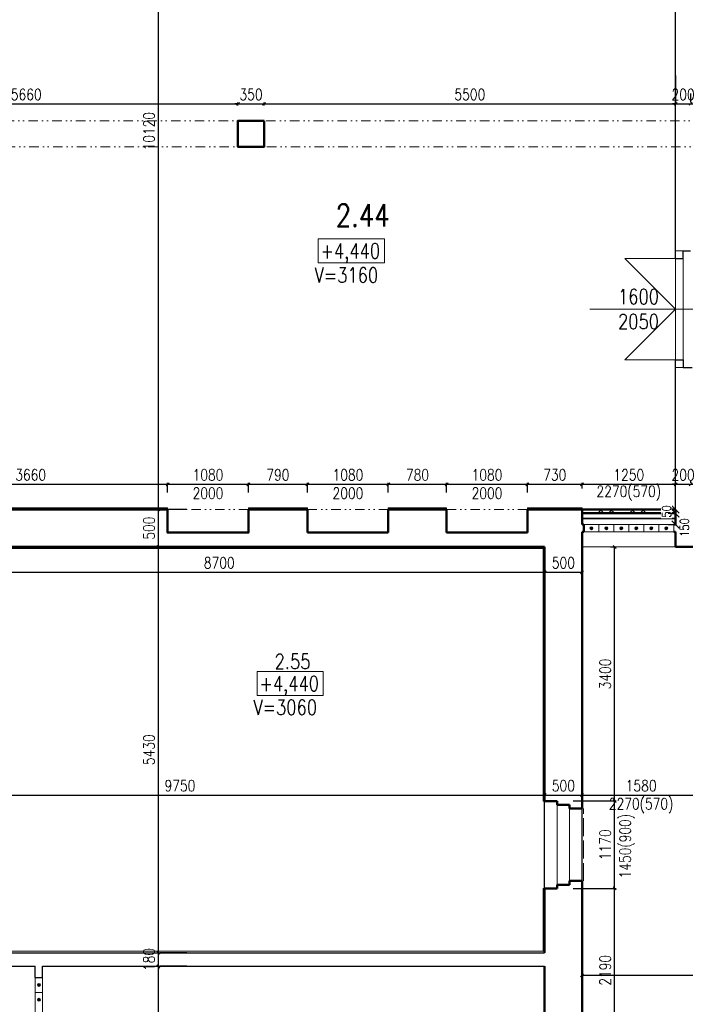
# Model space of a CAD drawing. Header units: millimetres. Extents: x -238874 to 551972, y -298952 to 658415.
# Tile 574 of 656: x 61731 to 70628, y 199651 to 212824. Entities that reach past the tile are written whole.
import ezdxf

# ---------------------------------------------------------------- set-up
doc = ezdxf.new("R2010")
doc.units = ezdxf.units.MM
doc.header["$LTSCALE"] = 20
doc.linetypes.add('ACAD_ISO02W100', pattern=[15, 12, -3])
doc.linetypes.add('DIVIDE2', pattern=[15.875, 6.35, -3.175, 0, -3.175, 0, -3.175])
for name, color, linetype, lineweight in [('00_HEDVIKA_OBRYS', 1, 'Continuous', 50), ('CKIZOLACE', 4, 'Continuous', 18), ('CKKOTY', 3, 'Continuous', 18), ('CKOKNA', 30, 'Continuous', 18), ('CKSTENY_SRAF', 8, 'Continuous', 18), ('NOSNÉ', 8, 'Continuous', 50), ('PRUCHODY', 7, 'Continuous', 18)]:
    doc.layers.add(name, color=color, linetype=linetype, lineweight=lineweight)
for name, color, linetype in [('CZ', 255, 'Continuous'), ('KOTY', 8, 'Continuous'), ('ZDP', 50, 'Continuous')]:
    doc.layers.add(name, color=color, linetype=linetype)
doc.styles.add('SIMPLEX', font='SIMPLEX.shx', dxfattribs={"width": 0.8, "bigfont": 'CAD13.shx'})
doc.styles.get("Standard").update_dxf_attribs({"font": 'simplex.shx', "width": 0.8})
doc.linetypes.add('IZOLACE_TEPELNA_U', pattern='A,0.00254,-2.54,[216,CADKON.SHX,S=2.54,R=0,X=-2.54,Y=0],-15.24,[216,CADKON.SHX,S=2.54,R=180,X=2.54,Y=0],-2.54', length=20.32254)
doc.dimstyles.new('CADKON', dxfattribs={"dimscale": 100, "dimtxt": 2, "dimasz": 1.5, "dimexe": 0, "dimexo": 2, "dimgap": 0.6, "dimtad": 1, "dimrnd": 1, "dimtxsty": 'Standard', "dimblk1": 'OBLIQUE', "dimblk2": 'OBLIQUE', "dimsah": 1, "dimcen": 2.5, "dimadec": 1, "dimazin": 2, "dimtfac": 1, "dimtix": 1, "dimtmove": 2, "dimatfit": 3, "dimldrblk": 'OPEN30', "dimfxl": 5, "dimtfill": 1, "dimtolj": 1, "dimarcsym": 0})
doc.dimstyles.new('CKA', dxfattribs={"dimtxt": 200, "dimasz": 40, "dimexe": 20, "dimexo": 0.2, "dimgap": 50, "dimtad": 1, "dimdec": 0, "dimrnd": 1, "dimzin": 0, "dimdsep": 46, "dimtxsty": 'Standard', "dimblk1": 'OBLIQUE', "dimblk2": 'OBLIQUE', "dimsah": 1, "dimcen": 0.09, "dimclrd": 253, "dimclre": 253, "dimclrt": 253, "dimadec": 0, "dimazin": 0, "dimtfac": 1, "dimtdec": 0, "dimtix": 1, "dimtmove": 2, "dimatfit": 3, "dimfxl": 1, "dimtolj": 1, "dimtzin": 0, "dimarcsym": 0})

# ---------------------------------------------------------------- blocks, each defined once
blk = doc.blocks.new('_OBLIQUE')
at = {"color": 0, "linetype": 'ByBlock'}
blk.add_line((-0.5, -0.5), (0.5, 0.5), dxfattribs=at)
blk = doc.blocks.new('*D1656')
at = {"layer": 'DEFPOINTS', "color": 0, "transparency": 16777216}
for p in [(62698, 216391), (63585, 216391), (63585, 206271)]:
    blk.add_point(p, dxfattribs=at)
at = {"layer": 'KOTY', "lineweight": -2, "transparency": 16777216}
for p, q in [((63079, 216391), (63605, 216391)), ((63585, 206271), (63585, 216391))]:
    blk.add_line(p, q, dxfattribs=at)
at = {"layer": 'KOTY', "lineweight": -2, "transparency": 16777216, "xscale": 40, "yscale": 40, "zscale": 40}
for p, rotation in [((63585, 216391), 90), ((63585, 206271), 270)]:
    blk.add_blockref('_OBLIQUE', p, dxfattribs=dict(at, rotation=rotation))
at = {"layer": 'KOTY', "transparency": 16777216, "insert": (63460, 211331), "char_height": 150, "attachment_point": 5, "rotation": 90, "style": 'SIMPLEX'}
blk.add_mtext('\\A1;10120', dxfattribs=at)
blk = doc.blocks.new('*D2219')
at = {"layer": 'DEFPOINTS', "color": 0, "transparency": 16777216}
for p in [(63585, 200161), (63585, 200161), (63585, 194171)]:
    blk.add_point(p, dxfattribs=at)
at = {"layer": 'KOTY', "lineweight": -2, "transparency": 16777216}
for p, q in [((63585, 194171), (63585, 200161)), ((63966, 200161), (63605, 200161))]:
    blk.add_line(p, q, dxfattribs=at)
at = {"layer": 'KOTY', "lineweight": -2, "transparency": 16777216, "xscale": 40, "yscale": 40, "zscale": 40}
for p, rotation in [((63585, 200161), 90), ((63585, 194171), 270)]:
    blk.add_blockref('_OBLIQUE', p, dxfattribs=dict(at, rotation=rotation))
at = {"layer": 'KOTY', "transparency": 16777216, "insert": (63460, 197166), "char_height": 150, "attachment_point": 5, "rotation": 90, "style": 'SIMPLEX'}
blk.add_mtext('\\A1;5990', dxfattribs=at)
blk = doc.blocks.new('*D2221')
at = {"layer": 'DEFPOINTS', "color": 0, "transparency": 16777216}
for p in [(69248, 200038), (69248, 200038), (72858, 197061)]:
    blk.add_point(p, dxfattribs=at)
at = {"layer": 'KOTY', "lineweight": -2, "transparency": 16777216}
for p, q in [((69248, 200419), (69248, 200058)), ((72858, 200038), (69248, 200038))]:
    blk.add_line(p, q, dxfattribs=at)
at = {"layer": 'KOTY', "lineweight": -2, "transparency": 16777216, "xscale": 40, "yscale": 40, "zscale": 40, "rotation": 180}
blk.add_blockref('_OBLIQUE', (69248, 200038), dxfattribs=at)
at = {"layer": 'KOTY', "lineweight": -2, "transparency": 16777216, "xscale": 40, "yscale": 40, "zscale": 40}
blk.add_blockref('_OBLIQUE', (72858, 200038), dxfattribs=at)
at = {"layer": 'KOTY', "transparency": 16777216, "insert": (71053, 200163), "char_height": 150, "attachment_point": 5, "style": 'SIMPLEX'}
blk.add_mtext('\\A1;3610', dxfattribs=at)
blk = doc.blocks.new('*D2305')
at = {"layer": 'DEFPOINTS', "color": 0, "transparency": 16777216}
for p in [(66658, 206609), (65578, 206116), (66658, 206116)]:
    blk.add_point(p, dxfattribs=at)
at = {"layer": 'KOTY', "lineweight": -2, "transparency": 16777216}
for p, q in [((65578, 206609), (66658, 206609)), ((66658, 206497), (66658, 206629))]:
    blk.add_line(p, q, dxfattribs=at)
at = {"layer": 'KOTY', "lineweight": -2, "transparency": 16777216, "xscale": 40, "yscale": 40, "zscale": 40, "rotation": 180}
blk.add_blockref('_OBLIQUE', (65578, 206609), dxfattribs=at)
at = {"layer": 'KOTY', "lineweight": -2, "transparency": 16777216, "xscale": 40, "yscale": 40, "zscale": 40}
blk.add_blockref('_OBLIQUE', (66658, 206609), dxfattribs=at)
at = {"layer": 'KOTY', "transparency": 16777216, "insert": (66118, 206734), "char_height": 150, "attachment_point": 5, "style": 'SIMPLEX'}
blk.add_mtext('\\A1;1080', dxfattribs=at)
blk = doc.blocks.new('*D2306')
at = {"layer": 'DEFPOINTS', "color": 0, "transparency": 16777216}
for p in [(68748, 202451), (58998, 200341), (68748, 200341)]:
    blk.add_point(p, dxfattribs=at)
at = {"layer": 'KOTY', "lineweight": -2, "transparency": 16777216}
for p, q in [((68748, 200722), (68748, 202471)), ((58998, 202451), (68748, 202451))]:
    blk.add_line(p, q, dxfattribs=at)
at = {"layer": 'KOTY', "lineweight": -2, "transparency": 16777216, "xscale": 40, "yscale": 40, "zscale": 40, "rotation": 180}
blk.add_blockref('_OBLIQUE', (58998, 202451), dxfattribs=at)
at = {"layer": 'KOTY', "lineweight": -2, "transparency": 16777216, "xscale": 40, "yscale": 40, "zscale": 40}
blk.add_blockref('_OBLIQUE', (68748, 202451), dxfattribs=at)
at = {"layer": 'KOTY', "transparency": 16777216, "insert": (63873, 202576), "char_height": 150, "attachment_point": 5, "style": 'SIMPLEX'}
blk.add_mtext('\\A1;9750', dxfattribs=at)
blk = doc.blocks.new('*D2307')
at = {"layer": 'DEFPOINTS', "color": 0, "transparency": 16777216}
for p in [(60048, 205771), (68748, 205771), (68748, 205432)]:
    blk.add_point(p, dxfattribs=at)
at = {"layer": 'KOTY', "lineweight": -2, "transparency": 16777216}
for p, q in [((60048, 205432), (68748, 205432)), ((68748, 205390), (68748, 205412))]:
    blk.add_line(p, q, dxfattribs=at)
at = {"layer": 'KOTY', "lineweight": -2, "transparency": 16777216, "xscale": 40, "yscale": 40, "zscale": 40, "rotation": 180}
blk.add_blockref('_OBLIQUE', (60048, 205432), dxfattribs=at)
at = {"layer": 'KOTY', "lineweight": -2, "transparency": 16777216, "xscale": 40, "yscale": 40, "zscale": 40}
blk.add_blockref('_OBLIQUE', (68748, 205432), dxfattribs=at)
at = {"layer": 'KOTY', "transparency": 16777216, "insert": (64398, 205557), "char_height": 150, "attachment_point": 5, "style": 'SIMPLEX'}
blk.add_mtext('\\A1;8700', dxfattribs=at)
blk = doc.blocks.new('*D2309')
at = {"layer": 'DEFPOINTS', "color": 0, "transparency": 16777216}
for p in [(63585, 205771), (63585, 205771), (63585, 200341)]:
    blk.add_point(p, dxfattribs=at)
at = {"layer": 'KOTY', "lineweight": -2, "transparency": 16777216}
for p, q in [((63585, 200341), (63585, 205771)), ((63966, 205771), (63605, 205771))]:
    blk.add_line(p, q, dxfattribs=at)
at = {"layer": 'KOTY', "lineweight": -2, "transparency": 16777216, "xscale": 40, "yscale": 40, "zscale": 40}
for p, rotation in [((63585, 205771), 90), ((63585, 200341), 270)]:
    blk.add_blockref('_OBLIQUE', p, dxfattribs=dict(at, rotation=rotation))
at = {"layer": 'KOTY', "transparency": 16777216, "insert": (63460, 203056), "char_height": 150, "attachment_point": 5, "rotation": 90, "style": 'SIMPLEX'}
blk.add_mtext('\\A1;5430', dxfattribs=at)
blk = doc.blocks.new('*D2316')
at = {"layer": 'DEFPOINTS', "color": 0, "transparency": 16777216}
for p in [(63585, 200341), (63585, 200341), (63585, 200161)]:
    blk.add_point(p, dxfattribs=at)
at = {"layer": 'KOTY', "lineweight": -2, "transparency": 16777216}
for p, q in [((63585, 200341), (63585, 200381)), ((63585, 200161), (63585, 200341)), ((63966, 200341), (63605, 200341)), ((63585, 200161), (63585, 200121))]:
    blk.add_line(p, q, dxfattribs=at)
at = {"layer": 'KOTY', "lineweight": -2, "transparency": 16777216, "xscale": 40, "yscale": 40, "zscale": 40}
for p, rotation in [((63585, 200341), 270), ((63585, 200161), 90)]:
    blk.add_blockref('_OBLIQUE', p, dxfattribs=dict(at, rotation=rotation))
at = {"layer": 'KOTY', "transparency": 16777216, "insert": (63460, 200251), "char_height": 150, "attachment_point": 5, "rotation": 90, "style": 'SIMPLEX'}
blk.add_mtext('\\A1;180', dxfattribs=at)
blk = doc.blocks.new('*D2317')
at = {"layer": 'DEFPOINTS', "color": 0, "transparency": 16777216}
for p in [(63708, 206609), (60048, 206246), (63708, 206116)]:
    blk.add_point(p, dxfattribs=at)
at = {"layer": 'KOTY', "lineweight": -2, "transparency": 16777216}
for p, q in [((60048, 206609), (63708, 206609)), ((63708, 206497), (63708, 206629))]:
    blk.add_line(p, q, dxfattribs=at)
at = {"layer": 'KOTY', "lineweight": -2, "transparency": 16777216, "xscale": 40, "yscale": 40, "zscale": 40, "rotation": 180}
blk.add_blockref('_OBLIQUE', (60048, 206609), dxfattribs=at)
at = {"layer": 'KOTY', "lineweight": -2, "transparency": 16777216, "xscale": 40, "yscale": 40, "zscale": 40}
blk.add_blockref('_OBLIQUE', (63708, 206609), dxfattribs=at)
at = {"layer": 'KOTY', "transparency": 16777216, "insert": (61878, 206734), "char_height": 150, "attachment_point": 5, "style": 'SIMPLEX'}
blk.add_mtext('\\A1;3660', dxfattribs=at)
blk = doc.blocks.new('*D2323')
at = {"layer": 'DEFPOINTS', "color": 0, "transparency": 16777216}
for p in [(64788, 206609), (63708, 206116), (64788, 206116)]:
    blk.add_point(p, dxfattribs=at)
at = {"layer": 'KOTY', "lineweight": -2, "transparency": 16777216}
for p, q in [((63708, 206609), (64788, 206609)), ((64788, 206497), (64788, 206629))]:
    blk.add_line(p, q, dxfattribs=at)
at = {"layer": 'KOTY', "lineweight": -2, "transparency": 16777216, "xscale": 40, "yscale": 40, "zscale": 40, "rotation": 180}
blk.add_blockref('_OBLIQUE', (63708, 206609), dxfattribs=at)
at = {"layer": 'KOTY', "lineweight": -2, "transparency": 16777216, "xscale": 40, "yscale": 40, "zscale": 40}
blk.add_blockref('_OBLIQUE', (64788, 206609), dxfattribs=at)
at = {"layer": 'KOTY', "transparency": 16777216, "insert": (64248, 206734), "char_height": 150, "attachment_point": 5, "style": 'SIMPLEX'}
blk.add_mtext('\\A1;1080', dxfattribs=at)
blk = doc.blocks.new('*D2324')
at = {"layer": 'DEFPOINTS', "color": 0, "transparency": 16777216}
for p in [(65578, 206609), (64788, 206116), (65578, 206116)]:
    blk.add_point(p, dxfattribs=at)
at = {"layer": 'KOTY', "lineweight": -2, "transparency": 16777216}
for p, q in [((64788, 206609), (65578, 206609)), ((65578, 206497), (65578, 206629))]:
    blk.add_line(p, q, dxfattribs=at)
at = {"layer": 'KOTY', "lineweight": -2, "transparency": 16777216, "xscale": 40, "yscale": 40, "zscale": 40, "rotation": 180}
blk.add_blockref('_OBLIQUE', (64788, 206609), dxfattribs=at)
at = {"layer": 'KOTY', "lineweight": -2, "transparency": 16777216, "xscale": 40, "yscale": 40, "zscale": 40}
blk.add_blockref('_OBLIQUE', (65578, 206609), dxfattribs=at)
at = {"layer": 'KOTY', "transparency": 16777216, "insert": (65183, 206734), "char_height": 150, "attachment_point": 5, "style": 'SIMPLEX'}
blk.add_mtext('\\A1;790', dxfattribs=at)
blk = doc.blocks.new('*D2325')
at = {"layer": 'DEFPOINTS', "color": 0, "transparency": 16777216}
for p in [(63585, 206271), (63585, 206271), (63585, 205771)]:
    blk.add_point(p, dxfattribs=at)
at = {"layer": 'KOTY', "lineweight": -2, "transparency": 16777216}
for p, q in [((63585, 205771), (63585, 206271)), ((63966, 206271), (63605, 206271))]:
    blk.add_line(p, q, dxfattribs=at)
at = {"layer": 'KOTY', "lineweight": -2, "transparency": 16777216, "xscale": 40, "yscale": 40, "zscale": 40}
for p, rotation in [((63585, 206271), 90), ((63585, 205771), 270)]:
    blk.add_blockref('_OBLIQUE', p, dxfattribs=dict(at, rotation=rotation))
at = {"layer": 'KOTY', "transparency": 16777216, "insert": (63460, 206021), "char_height": 150, "attachment_point": 5, "rotation": 90, "style": 'SIMPLEX'}
blk.add_mtext('\\A1;500', dxfattribs=at)
blk = doc.blocks.new('*D2326')
at = {"layer": 'DEFPOINTS', "color": 0, "transparency": 16777216}
for p in [(70828, 203421), (70828, 202451), (69248, 200106)]:
    blk.add_point(p, dxfattribs=at)
at = {"layer": 'KOTY', "lineweight": -2, "transparency": 16777216}
for p, q in [((70828, 203040), (70828, 202431)), ((69248, 202451), (70828, 202451))]:
    blk.add_line(p, q, dxfattribs=at)
at = {"layer": 'KOTY', "lineweight": -2, "transparency": 16777216, "xscale": 40, "yscale": 40, "zscale": 40, "rotation": 180}
blk.add_blockref('_OBLIQUE', (69248, 202451), dxfattribs=at)
at = {"layer": 'KOTY', "lineweight": -2, "transparency": 16777216, "xscale": 40, "yscale": 40, "zscale": 40}
blk.add_blockref('_OBLIQUE', (70828, 202451), dxfattribs=at)
at = {"layer": 'KOTY', "transparency": 16777216, "insert": (70038, 202576), "char_height": 150, "attachment_point": 5, "style": 'SIMPLEX'}
blk.add_mtext('\\A1;1580', dxfattribs=at)
blk = doc.blocks.new('*D2327')
at = {"layer": 'DEFPOINTS', "color": 0, "transparency": 16777216}
for p in [(69248, 205771), (69683, 205771), (68748, 202371)]:
    blk.add_point(p, dxfattribs=at)
at = {"layer": 'KOTY', "lineweight": -2, "transparency": 16777216}
for p, q in [((69629, 205771), (69703, 205771)), ((69683, 202371), (69683, 205771))]:
    blk.add_line(p, q, dxfattribs=at)
at = {"layer": 'KOTY', "lineweight": -2, "transparency": 16777216, "xscale": 40, "yscale": 40, "zscale": 40}
for p, rotation in [((69683, 205771), 90), ((69683, 202371), 270)]:
    blk.add_blockref('_OBLIQUE', p, dxfattribs=dict(at, rotation=rotation))
at = {"layer": 'KOTY', "transparency": 16777216, "insert": (69558, 204071), "char_height": 150, "attachment_point": 5, "rotation": 90, "style": 'SIMPLEX'}
blk.add_mtext('\\A1;3400', dxfattribs=at)
blk = doc.blocks.new('*D2329')
at = {"layer": 'DEFPOINTS', "color": 0, "transparency": 16777216}
for p in [(69248, 202451), (68748, 200341), (69248, 200106)]:
    blk.add_point(p, dxfattribs=at)
at = {"layer": 'KOTY', "lineweight": -2, "transparency": 16777216}
for p, q in [((69248, 200487), (69248, 202471)), ((68748, 202451), (69248, 202451))]:
    blk.add_line(p, q, dxfattribs=at)
at = {"layer": 'KOTY', "lineweight": -2, "transparency": 16777216, "xscale": 40, "yscale": 40, "zscale": 40, "rotation": 180}
blk.add_blockref('_OBLIQUE', (68748, 202451), dxfattribs=at)
at = {"layer": 'KOTY', "lineweight": -2, "transparency": 16777216, "xscale": 40, "yscale": 40, "zscale": 40}
blk.add_blockref('_OBLIQUE', (69248, 202451), dxfattribs=at)
at = {"layer": 'KOTY', "transparency": 16777216, "insert": (68998, 202576), "char_height": 150, "attachment_point": 5, "style": 'SIMPLEX'}
blk.add_mtext('\\A1;500', dxfattribs=at)
blk = doc.blocks.new('*D2331')
at = {"layer": 'DEFPOINTS', "color": 0, "transparency": 16777216}
for p in [(68748, 201201), (69683, 201201), (68748, 199011)]:
    blk.add_point(p, dxfattribs=at)
at = {"layer": 'KOTY', "lineweight": -2, "transparency": 16777216}
for p, q in [((69129, 201201), (69703, 201201)), ((69683, 199011), (69683, 201201))]:
    blk.add_line(p, q, dxfattribs=at)
at = {"layer": 'KOTY', "lineweight": -2, "transparency": 16777216, "xscale": 40, "yscale": 40, "zscale": 40}
for p, rotation in [((69683, 201201), 90), ((69683, 199011), 270)]:
    blk.add_blockref('_OBLIQUE', p, dxfattribs=dict(at, rotation=rotation))
at = {"layer": 'KOTY', "transparency": 16777216, "insert": (69558, 200106), "char_height": 150, "attachment_point": 5, "rotation": 90, "style": 'SIMPLEX'}
blk.add_mtext('\\A1;2190', dxfattribs=at)
blk = doc.blocks.new('*D2332')
at = {"layer": 'DEFPOINTS', "color": 0, "transparency": 16777216}
for p in [(68748, 202371), (69683, 202371), (68748, 201201)]:
    blk.add_point(p, dxfattribs=at)
at = {"layer": 'KOTY', "lineweight": -2, "transparency": 16777216}
for p, q in [((69129, 202371), (69703, 202371)), ((69683, 201201), (69683, 202371))]:
    blk.add_line(p, q, dxfattribs=at)
at = {"layer": 'KOTY', "lineweight": -2, "transparency": 16777216, "xscale": 40, "yscale": 40, "zscale": 40}
for p, rotation in [((69683, 202371), 90), ((69683, 201201), 270)]:
    blk.add_blockref('_OBLIQUE', p, dxfattribs=dict(at, rotation=rotation))
at = {"layer": 'KOTY', "transparency": 16777216, "insert": (69558, 201786), "char_height": 150, "attachment_point": 5, "rotation": 90, "style": 'SIMPLEX'}
blk.add_mtext('\\A1;1170', dxfattribs=at)
blk = doc.blocks.new('*D2333')
at = {"layer": 'DEFPOINTS', "color": 0, "transparency": 16777216}
for p in [(70498, 206609), (69248, 206171), (70498, 206171)]:
    blk.add_point(p, dxfattribs=at)
at = {"layer": 'KOTY', "lineweight": -2, "transparency": 16777216}
for p, q in [((69248, 206609), (70498, 206609)), ((70498, 206552), (70498, 206629))]:
    blk.add_line(p, q, dxfattribs=at)
at = {"layer": 'KOTY', "lineweight": -2, "transparency": 16777216, "xscale": 40, "yscale": 40, "zscale": 40, "rotation": 180}
blk.add_blockref('_OBLIQUE', (69248, 206609), dxfattribs=at)
at = {"layer": 'KOTY', "lineweight": -2, "transparency": 16777216, "xscale": 40, "yscale": 40, "zscale": 40}
blk.add_blockref('_OBLIQUE', (70498, 206609), dxfattribs=at)
at = {"layer": 'KOTY', "transparency": 16777216, "insert": (69873, 206734), "char_height": 150, "attachment_point": 5, "style": 'SIMPLEX'}
blk.add_mtext('\\A1;1250', dxfattribs=at)
blk = doc.blocks.new('*D2334')
at = {"layer": 'DEFPOINTS', "color": 0, "transparency": 16777216}
for p in [(67438, 206609), (66658, 206116), (67438, 206116)]:
    blk.add_point(p, dxfattribs=at)
at = {"layer": 'KOTY', "lineweight": -2, "transparency": 16777216}
for p, q in [((66658, 206609), (67438, 206609)), ((67438, 206497), (67438, 206629))]:
    blk.add_line(p, q, dxfattribs=at)
at = {"layer": 'KOTY', "lineweight": -2, "transparency": 16777216, "xscale": 40, "yscale": 40, "zscale": 40, "rotation": 180}
blk.add_blockref('_OBLIQUE', (66658, 206609), dxfattribs=at)
at = {"layer": 'KOTY', "lineweight": -2, "transparency": 16777216, "xscale": 40, "yscale": 40, "zscale": 40}
blk.add_blockref('_OBLIQUE', (67438, 206609), dxfattribs=at)
at = {"layer": 'KOTY', "transparency": 16777216, "insert": (67048, 206734), "char_height": 150, "attachment_point": 5, "style": 'SIMPLEX'}
blk.add_mtext('\\A1;780', dxfattribs=at)
blk = doc.blocks.new('*D2335')
at = {"layer": 'DEFPOINTS', "color": 0, "transparency": 16777216}
for p in [(68518, 206609), (67438, 206116), (68518, 206116)]:
    blk.add_point(p, dxfattribs=at)
at = {"layer": 'KOTY', "lineweight": -2, "transparency": 16777216}
for p, q in [((67438, 206609), (68518, 206609)), ((68518, 206497), (68518, 206629))]:
    blk.add_line(p, q, dxfattribs=at)
at = {"layer": 'KOTY', "lineweight": -2, "transparency": 16777216, "xscale": 40, "yscale": 40, "zscale": 40, "rotation": 180}
blk.add_blockref('_OBLIQUE', (67438, 206609), dxfattribs=at)
at = {"layer": 'KOTY', "lineweight": -2, "transparency": 16777216, "xscale": 40, "yscale": 40, "zscale": 40}
blk.add_blockref('_OBLIQUE', (68518, 206609), dxfattribs=at)
at = {"layer": 'KOTY', "transparency": 16777216, "insert": (67978, 206734), "char_height": 150, "attachment_point": 5, "style": 'SIMPLEX'}
blk.add_mtext('\\A1;1080', dxfattribs=at)
blk = doc.blocks.new('*D2336')
at = {"layer": 'DEFPOINTS', "color": 0, "transparency": 16777216}
for p in [(69248, 206609), (69248, 206171), (68518, 206116)]:
    blk.add_point(p, dxfattribs=at)
at = {"layer": 'KOTY', "lineweight": -2, "transparency": 16777216}
for p, q in [((68518, 206609), (69248, 206609)), ((69248, 206552), (69248, 206629))]:
    blk.add_line(p, q, dxfattribs=at)
at = {"layer": 'KOTY', "lineweight": -2, "transparency": 16777216, "xscale": 40, "yscale": 40, "zscale": 40, "rotation": 180}
blk.add_blockref('_OBLIQUE', (68518, 206609), dxfattribs=at)
at = {"layer": 'KOTY', "lineweight": -2, "transparency": 16777216, "xscale": 40, "yscale": 40, "zscale": 40}
blk.add_blockref('_OBLIQUE', (69248, 206609), dxfattribs=at)
at = {"layer": 'KOTY', "transparency": 16777216, "insert": (68883, 206734), "char_height": 150, "attachment_point": 5, "style": 'SIMPLEX'}
blk.add_mtext('\\A1;730', dxfattribs=at)
blk = doc.blocks.new('*D2337')
at = {"layer": 'DEFPOINTS', "color": 0, "transparency": 16777216}
for p in [(68748, 205771), (69248, 205771), (69248, 205432)]:
    blk.add_point(p, dxfattribs=at)
at = {"layer": 'KOTY', "lineweight": -2, "transparency": 16777216}
for p, q in [((68748, 205432), (69248, 205432)), ((69248, 205390), (69248, 205412))]:
    blk.add_line(p, q, dxfattribs=at)
at = {"layer": 'KOTY', "lineweight": -2, "transparency": 16777216, "xscale": 40, "yscale": 40, "zscale": 40, "rotation": 180}
blk.add_blockref('_OBLIQUE', (68748, 205432), dxfattribs=at)
at = {"layer": 'KOTY', "lineweight": -2, "transparency": 16777216, "xscale": 40, "yscale": 40, "zscale": 40}
blk.add_blockref('_OBLIQUE', (69248, 205432), dxfattribs=at)
at = {"layer": 'KOTY', "transparency": 16777216, "insert": (68998, 205557), "char_height": 150, "attachment_point": 5, "style": 'SIMPLEX'}
blk.add_mtext('\\A1;500', dxfattribs=at)
blk = doc.blocks.new('*D2338')
at = {"layer": 'DEFPOINTS', "color": 0, "transparency": 16777216}
for p in [(70698, 206609), (70498, 206171), (70698, 206271)]:
    blk.add_point(p, dxfattribs=at)
at = {"layer": 'KOTY', "lineweight": -2, "transparency": 16777216}
for p, q in [((70498, 206609), (70458, 206609)), ((70498, 206609), (70698, 206609)), ((70698, 206652), (70698, 206629)), ((70698, 206609), (70738, 206609))]:
    blk.add_line(p, q, dxfattribs=at)
at = {"layer": 'KOTY', "lineweight": -2, "transparency": 16777216, "xscale": 40, "yscale": 40, "zscale": 40}
blk.add_blockref('_OBLIQUE', (70498, 206609), dxfattribs=at)
at = {"layer": 'KOTY', "lineweight": -2, "transparency": 16777216, "xscale": 40, "yscale": 40, "zscale": 40, "rotation": 180}
blk.add_blockref('_OBLIQUE', (70698, 206609), dxfattribs=at)
at = {"layer": 'KOTY', "transparency": 16777216, "insert": (70598, 206734), "char_height": 150, "attachment_point": 5, "style": 'SIMPLEX'}
blk.add_mtext('\\A1;200', dxfattribs=at)
blk = doc.blocks.new('*D2506')
at = {"layer": 'DEFPOINTS', "color": 0, "transparency": 16777216}
for p in [(70498, 211698), (70498, 211698), (64998, 211296)]:
    blk.add_point(p, dxfattribs=at)
at = {"layer": 'KOTY', "lineweight": -2, "transparency": 16777216}
for p, q in [((70498, 212079), (70498, 211718)), ((64998, 211698), (70498, 211698))]:
    blk.add_line(p, q, dxfattribs=at)
at = {"layer": 'KOTY', "lineweight": -2, "transparency": 16777216, "xscale": 40, "yscale": 40, "zscale": 40, "rotation": 180}
blk.add_blockref('_OBLIQUE', (64998, 211698), dxfattribs=at)
at = {"layer": 'KOTY', "lineweight": -2, "transparency": 16777216, "xscale": 40, "yscale": 40, "zscale": 40}
blk.add_blockref('_OBLIQUE', (70498, 211698), dxfattribs=at)
at = {"layer": 'KOTY', "transparency": 16777216, "insert": (67748, 211823), "char_height": 150, "attachment_point": 5, "style": 'SIMPLEX'}
blk.add_mtext('\\A1;5500', dxfattribs=at)
blk = doc.blocks.new('*D2508')
at = {"layer": 'DEFPOINTS', "color": 0, "transparency": 16777216}
for p in [(64648, 211698), (58988, 211296), (64648, 211296)]:
    blk.add_point(p, dxfattribs=at)
at = {"layer": 'KOTY', "lineweight": -2, "transparency": 16777216}
for p, q in [((58988, 211698), (64648, 211698)), ((64648, 211677), (64648, 211718))]:
    blk.add_line(p, q, dxfattribs=at)
at = {"layer": 'KOTY', "lineweight": -2, "transparency": 16777216, "xscale": 40, "yscale": 40, "zscale": 40, "rotation": 180}
blk.add_blockref('_OBLIQUE', (58988, 211698), dxfattribs=at)
at = {"layer": 'KOTY', "lineweight": -2, "transparency": 16777216, "xscale": 40, "yscale": 40, "zscale": 40}
blk.add_blockref('_OBLIQUE', (64648, 211698), dxfattribs=at)
at = {"layer": 'KOTY', "transparency": 16777216, "insert": (61818, 211823), "char_height": 150, "attachment_point": 5, "style": 'SIMPLEX'}
blk.add_mtext('\\A1;5660', dxfattribs=at)
blk = doc.blocks.new('*D2511')
at = {"layer": 'DEFPOINTS', "color": 0, "transparency": 16777216}
for p in [(64998, 211698), (64648, 211296), (64998, 211296)]:
    blk.add_point(p, dxfattribs=at)
at = {"layer": 'KOTY', "lineweight": -2, "transparency": 16777216}
for p, q in [((64648, 211698), (64608, 211698)), ((64648, 211698), (64998, 211698)), ((64998, 211677), (64998, 211718)), ((64998, 211698), (65038, 211698))]:
    blk.add_line(p, q, dxfattribs=at)
at = {"layer": 'KOTY', "lineweight": -2, "transparency": 16777216, "xscale": 40, "yscale": 40, "zscale": 40}
blk.add_blockref('_OBLIQUE', (64648, 211698), dxfattribs=at)
at = {"layer": 'KOTY', "lineweight": -2, "transparency": 16777216, "xscale": 40, "yscale": 40, "zscale": 40, "rotation": 180}
blk.add_blockref('_OBLIQUE', (64998, 211698), dxfattribs=at)
at = {"layer": 'KOTY', "transparency": 16777216, "insert": (64823, 211823), "char_height": 150, "attachment_point": 5, "style": 'SIMPLEX'}
blk.add_mtext('\\A1;350', dxfattribs=at)
blk = doc.blocks.new('*D2524')
at = {"layer": 'DEFPOINTS', "color": 0, "transparency": 16777216}
for p in [(70498, 211698), (70698, 211698), (70698, 211458)]:
    blk.add_point(p, dxfattribs=at)
at = {"layer": 'KOTY', "lineweight": -2, "transparency": 16777216}
for p, q in [((70698, 211838), (70698, 211718)), ((70498, 211698), (70458, 211698)), ((70498, 211698), (70698, 211698)), ((70698, 211698), (70738, 211698))]:
    blk.add_line(p, q, dxfattribs=at)
at = {"layer": 'KOTY', "lineweight": -2, "transparency": 16777216, "xscale": 40, "yscale": 40, "zscale": 40}
blk.add_blockref('_OBLIQUE', (70498, 211698), dxfattribs=at)
at = {"layer": 'KOTY', "lineweight": -2, "transparency": 16777216, "xscale": 40, "yscale": 40, "zscale": 40, "rotation": 180}
blk.add_blockref('_OBLIQUE', (70698, 211698), dxfattribs=at)
at = {"layer": 'KOTY', "transparency": 16777216, "insert": (70598, 211823), "char_height": 150, "attachment_point": 5, "style": 'SIMPLEX'}
blk.add_mtext('\\A1;200', dxfattribs=at)
blk = doc.blocks.new('*D3341')
at = {"layer": 'CKKOTY', "color": 0, "lineweight": -2, "transparency": 16777216}
for p, q in [((70497, 206270), (70497, 206370)), ((70398, 206270), (70497, 206270)), ((70398, 206220), (70497, 206220)), ((70497, 206270), (70497, 206220)), ((70497, 206220), (70497, 206120))]:
    blk.add_line(p, q, dxfattribs=at)
at = {"layer": 'CKKOTY', "color": 0, "lineweight": -2, "transparency": 16777216, "xscale": 100, "yscale": 100, "zscale": 100}
for p, rotation in [((70497, 206270), 270), ((70497, 206220), 90)]:
    blk.add_blockref('_OBLIQUE', p, dxfattribs=dict(at, rotation=rotation))
at = {"layer": 'CKKOTY', "color": 0, "transparency": 16777216, "insert": (70377, 206245), "char_height": 120, "attachment_point": 5, "rotation": 90, "bg_fill": 3, "box_fill_scale": 1.1, "bg_fill_color": 256, "bg_fill_true_color": 13158600, "bg_fill_transparency": 0}
blk.add_mtext('\\A1;50', dxfattribs=at)
at = {"layer": 'DEFPOINTS', "color": 0, "transparency": 16777216}
for p in [(70497, 206220), (70498, 206270), (70498, 206220)]:
    blk.add_point(p, dxfattribs=at)
blk = doc.blocks.new('_Open30')
at = {"color": 0, "lineweight": -2}
for p, q in [((-1, 0.27), (0, 0)), ((0, 0), (-1, -0.27)), ((0, 0), (-1, 0))]:
    blk.add_line(p, q, dxfattribs=at)
blk = doc.blocks.new('*D3340')
at = {"layer": 'CKKOTY', "color": 0, "lineweight": -2, "transparency": 16777216}
for p, q in [((70398, 206220), (70497, 206220)), ((70497, 206220), (70497, 206070)), ((70398, 206070), (70497, 206070))]:
    blk.add_line(p, q, dxfattribs=at)
at = {"layer": 'CKKOTY', "color": 0, "transparency": 16777216, "insert": (70617, 206030), "char_height": 120, "attachment_point": 5, "rotation": 90, "bg_fill": 3, "box_fill_scale": 1.1, "bg_fill_color": 256, "bg_fill_true_color": 13158600, "bg_fill_transparency": 0}
blk.add_mtext('\\A1;150', dxfattribs=at)
at = {"layer": 'DEFPOINTS', "color": 0, "transparency": 16777216}
for p in [(70498, 206220), (70497, 206070), (70498, 206070)]:
    blk.add_point(p, dxfattribs=at)
at = {"layer": 'CKKOTY', "color": 0, "lineweight": -2, "transparency": 16777216, "xscale": 100, "yscale": 100, "zscale": 100}
for p, rotation in [((70497, 206220), 90), ((70497, 206070), 270)]:
    blk.add_blockref('_OBLIQUE', p, dxfattribs=dict(at, rotation=rotation))

msp = doc.modelspace()

# ---------------------------------------------------------------- hatches: boundary and pattern name
at = {"layer": 'CKSTENY_SRAF'}
h = msp.add_hatch(dxfattribs=at)
h.set_pattern_fill('ZDIVO-PLYNOSILIK', color=256, scale=100, angle=-90)
h.set_pattern_definition([(315, (-314523.04, 284105.06), (212.13203, 212.13203), []), (315, (-314523.04, 283963.64), (212.13203, 212.13203), []), (45, (-314495.05, 283864.94), (-212.13203, 212.13203), [200, -100]), (45, (-314424.34, 283794.23), (-212.13203, 212.13203), [200, -100])])
h.paths.add_polyline_path([(69247.962, 206270.863), (69247.962, 206220.863), (70417.962, 206220.863), (70417.962, 206270.863)])
at = {"layer": 'PRUCHODY'}
for points in [[(69392.962, 206020.863, 1), (69352.962, 206020.863, 1)], [(69592.962, 206020.863, 1), (69552.962, 206020.863, 1)], [(69792.962, 206020.863, 1), (69752.962, 206020.863, 1)], [(69992.962, 206020.863, 1), (69952.962, 206020.863, 1)], [(70192.962, 206020.863, 1), (70152.962, 206020.863, 1)], [(70392.962, 206020.863, 1), (70352.962, 206020.863, 1)], [(62007.962, 199910.863, 1), (61967.962, 199910.863, 1)], [(62007.962, 199710.863, 1), (61967.962, 199710.863, 1)]]:
    msp.add_hatch(color=256, dxfattribs=at).paths.add_polyline_path(points)

# ---------------------------------------------------------------- linework, layer by layer
at = {"layer": '00_HEDVIKA_OBRYS'}
for p, q in [((69247.962, 206270.863), (70497.962, 206270.139)), ((69247.962, 206220.863), (70497.962, 206220.139))]:
    msp.add_line(p, q, dxfattribs=at)
at = {"layer": 'CKIZOLACE', "linetype": 'IZOLACE_TEPELNA_U', "lineweight": 35, "ltscale": 0.32}
msp.add_lwpolyline([(69247.962, 206149.508), (70497.962, 206148.784)], dxfattribs=at)
at = {"layer": 'CKOKNA'}
msp.add_line((69332.962, 206070.863), (70332.962, 206070.863), dxfattribs=at)
at = {"layer": 'KOTY'}
for p in [(63707.962, 205959.167), (64787.962, 205959.167), (69247.962, 200522.844)]:
    msp.add_point(p, dxfattribs=at)
at = {"layer": 'NOSNÉ'}
for p, q in [((63707.962, 206270.863), (60047.962, 206270.863)), ((63707.962, 205960.863), (63707.962, 206270.863)), ((64787.962, 206270.863), (64787.962, 205960.863)), ((65577.962, 206270.863), (64787.962, 206270.863)), ((65577.962, 205960.863), (65577.962, 206270.863)), ((66657.962, 206270.863), (66657.962, 205960.863)), ((67437.962, 206270.863), (66657.962, 206270.863)), ((67437.962, 205960.863), (67437.962, 206270.863)), ((68517.962, 206270.863), (68517.962, 205960.863)), ((69247.962, 206270.863), (68517.962, 206270.863)), ((69247.962, 206270.863), (69247.962, 206070.863)), ((69247.962, 206270.863), (69247.962, 206070.863)), ((70497.962, 206270.863), (70497.962, 206070.863)), ((70497.962, 206270.139), (70497.962, 206070.139)), ((69247.962, 206070.863), (69272.962, 206070.863)), ((69272.962, 205970.863), (69272.962, 206070.863)), ((70472.962, 206070.863), (70497.962, 206070.863)), ((64787.962, 205960.863), (63707.962, 205960.863)), ((66657.962, 205960.863), (65577.962, 205960.863)), ((68517.962, 205960.863), (67437.962, 205960.863)), ((69272.962, 205970.863), (69247.962, 205970.863)), ((69247.962, 205970.863), (69247.962, 205770.863)), ((70472.962, 205970.863), (70497.962, 205970.863)), ((70497.962, 205970.863), (70497.962, 205770.863)), ((60047.962, 205770.863), (68747.962, 205770.863)), ((68747.962, 202370.863), (68747.962, 205770.863)), ((69247.962, 202270.863), (69247.962, 205770.863)), ((70497.962, 205770.863), (70827.962, 205770.863)), ((68747.962, 202370.863), (68914.629, 202370.863)), ((68914.629, 202370.863), (68914.629, 202320.863)), ((68914.629, 202320.863), (69081.295, 202320.863)), ((69081.295, 202320.863), (69081.295, 202270.863)), ((69081.295, 202270.863), (69247.962, 202270.863)), ((69081.295, 201250.863), (69081.295, 201300.863)), ((69081.295, 201300.863), (69247.962, 201300.863)), ((69247.962, 198910.863), (69247.962, 201300.863)), ((68747.962, 201200.863), (68914.629, 201200.863)), ((68747.962, 200340.863), (68747.962, 201200.863)), ((68914.629, 201200.863), (68914.629, 201250.863)), ((68914.629, 201250.863), (69081.295, 201250.863)), ((68747.962, 199010.863), (68747.962, 200160.863))]:
    msp.add_line(p, q, dxfattribs=at)
msp.add_lwpolyline([(64997.962, 211470.863), (64647.962, 211470.863), (64647.962, 211120.863), (64997.962, 211120.863)], close=True, dxfattribs=at)
at = {"layer": 'PRUCHODY', "linetype": 'DIVIDE2'}
for p, q in [((56764.4, 211470.863), (82647.962, 211470.863)), ((56776.089, 211120.863), (82647.962, 211120.863)), ((64787.962, 206270.863), (63707.962, 206270.863)), ((66657.962, 206270.863), (65577.962, 206270.863)), ((68517.962, 206270.863), (67437.962, 206270.863))]:
    msp.add_line(p, q, dxfattribs=at)
at = {"layer": 'PRUCHODY'}
for p, q in [((70597.962, 209730.863), (70497.962, 209730.863)), ((69817.962, 209630.863), (70497.962, 209630.863)), ((70497.962, 208950.863), (69817.962, 209630.863)), ((70497.962, 208270.863), (70497.962, 209630.863)), ((70597.962, 209630.863), (70597.962, 208270.863)), ((70851.238, 208950.863), (69351.238, 208950.863)), ((70497.962, 208950.863), (69817.962, 208270.863)), ((69817.962, 208270.863), (70497.962, 208270.863)), ((70597.962, 208170.863), (70497.962, 208170.863)), ((63707.962, 206290.863), (60047.962, 206290.863)), ((63707.962, 206270.863), (63707.962, 206290.863)), ((64787.962, 206270.863), (64787.962, 206290.863)), ((65577.962, 206290.863), (64787.962, 206290.863)), ((65577.962, 206270.863), (65577.962, 206290.863)), ((66657.962, 206270.863), (66657.962, 206290.863)), ((67437.962, 206290.863), (66657.962, 206290.863)), ((67437.962, 206270.863), (67437.962, 206290.863)), ((68517.962, 206270.863), (68517.962, 206290.863)), ((69247.962, 206290.863), (68517.962, 206290.863)), ((69247.962, 206270.863), (69247.962, 206290.863)), ((69247.962, 206270.863), (69247.962, 206290.863)), ((70497.962, 206270.139), (70497.962, 206290.139)), ((69247.962, 206270.863), (70497.962, 206270.863)), ((69247.962, 206270.863), (70497.962, 206270.139)), ((69272.962, 206070.863), (69247.962, 206070.863)), ((69272.962, 206070.863), (70472.962, 206070.863)), ((69472.962, 205970.863), (69472.962, 206070.863)), ((69672.962, 205970.863), (69672.962, 206070.863)), ((69872.962, 205970.863), (69872.962, 206070.863)), ((70072.962, 205970.863), (70072.962, 206070.863)), ((70272.962, 205970.863), (70272.962, 206070.863)), ((70472.962, 205970.863), (70472.962, 206070.863)), ((69272.962, 205970.863), (70472.962, 205970.863)), ((69247.962, 205770.863), (70497.962, 205770.863)), ((60047.962, 205750.863), (68727.962, 205750.863)), ((68727.962, 202370.863), (68727.962, 205750.863)), ((68747.962, 202370.863), (68727.962, 202370.863)), ((68747.962, 201200.863), (68747.962, 202370.863)), ((68914.629, 201200.863), (68914.629, 202370.863)), ((69081.295, 201250.863), (69081.295, 202320.863)), ((69247.962, 202270.863), (69247.962, 201300.863)), ((68727.962, 200360.863), (68727.962, 201200.863)), ((68727.962, 201200.863), (68747.962, 201200.863)), ((59017.962, 200360.863), (68727.962, 200360.863)), ((61937.962, 197610.863), (61937.962, 200010.863)), ((62037.962, 200010.863), (62037.962, 197610.863)), ((61937.962, 199810.863), (62037.962, 199810.863))]:
    msp.add_line(p, q, dxfattribs=at)
at = {"layer": 'PRUCHODY', "linetype": 'ACAD_ISO02W100'}
msp.add_line((69267.962, 201300.863), (69267.962, 202270.863), dxfattribs=at)
at = {"layer": 'PRUCHODY'}
for points in [[(65722.742, 209892.804), (66606.421, 209892.804), (66606.421, 209572.89), (65722.742, 209572.89)], [(64905.396, 204104.286), (65789.075, 204104.286), (65789.075, 203784.372), (64905.396, 203784.372)]]:
    msp.add_lwpolyline(points, close=True, dxfattribs=at)
for centre in [(69372.962, 206020.863), (69572.962, 206020.863), (69772.962, 206020.863), (69972.962, 206020.863), (70172.962, 206020.863), (70372.962, 206020.863), (61987.962, 199910.863), (61987.962, 199710.863)]:
    msp.add_circle(centre, 20, dxfattribs=at)
at = {"layer": 'ZDP'}
for p, q in [((70497.962, 209630.863), (70497.962, 216510.863)), ((70597.962, 209730.863), (70697.962, 209730.863)), ((70597.962, 209630.863), (70597.962, 209730.863)), ((70497.962, 209630.863), (70597.962, 209630.863)), ((70497.962, 208270.863), (70597.962, 208270.863)), ((70497.962, 206270.863), (70497.962, 208270.863)), ((70597.962, 208270.863), (70597.962, 208170.863)), ((70597.962, 208170.863), (70717.962, 208170.863)), ((58997.962, 200340.863), (68747.962, 200340.863)), ((58997.962, 200160.863), (61937.962, 200160.863)), ((61937.962, 200010.863), (61937.962, 200160.863)), ((62037.962, 200160.863), (68747.962, 200160.863)), ((62037.962, 200010.863), (62037.962, 200160.863)), ((61937.962, 200010.863), (62037.962, 200010.863))]:
    msp.add_line(p, q, dxfattribs=at)

# ---------------------------------------------------------------- texts
at = {"layer": 'CZ', "color": 6, "linetype": 'Continuous', "lineweight": 30, "insert": (65955.529, 210356.046), "char_height": 300, "width": 1830.1, "attachment_point": 1}
msp.add_mtext('2.44', dxfattribs=at)
at = {"layer": 'CZ', "color": 7, "char_height": 200, "width": 1830.1, "attachment_point": 1}
for s, insert in [('+4,440', (65753.577, 209830.983)), ('V=3160', (65672.941, 209506.269)), ('1600\\P2050', (69728.335, 209219.163)), ('2.55', (65138.183, 204337.911)), ('+4,440', (64936.231, 204042.465)), ('V=3060', (64855.595, 203723.589))]:
    msp.add_mtext(s, dxfattribs=dict(at, insert=insert))
at = {"layer": 'KOTY', "char_height": 150, "attachment_point": 5, "style": 'SIMPLEX'}
for s, insert in [('2000', (64247.962, 206488.829)), ('2000', (66117.962, 206488.829)), ('2000', (67977.962, 206488.829)), ('2270(570)', (69872.962, 206488.829)), ('2270(570)', (70037.962, 202308.799))]:
    msp.add_mtext(s, dxfattribs=dict(at, insert=insert))
at = {"layer": 'KOTY', "insert": (69849.069, 201767.122), "char_height": 150, "attachment_point": 5, "rotation": 90, "style": 'SIMPLEX'}
msp.add_mtext('1450(900)', dxfattribs=at)

# ---------------------------------------------------------------- dimensions: what is measured, and where the dimension line sits
at = {"layer": 'KOTY'}
for base, p1, p2, angle, text, picture, middle in [((63585.001, 216390.863), (63585.001, 206270.863), (62697.962, 216390.863), 270, '10120', '*D1656', (63460.001, 211330.863)), ((63585.001, 206270.863), (63585.001, 205770.863), (63585.001, 206270.863), 270, '500', '*D2325', (63460.001, 206020.863)), ((68747.962, 205431.704), (60047.962, 205770.863), (68747.962, 205770.863), 180, '8700', '*D2307', (64397.962, 205556.704)), ((63585.001, 205770.863), (63585.001, 200340.863), (63585.001, 205770.863), 270, '5430', '*D2309', (63460.001, 203055.863)), ((69247.962, 205431.704), (68747.962, 205770.863), (69247.962, 205770.863), 180, '500', '*D2337', (68997.962, 205556.704)), ((69683.48, 205770.863), (68747.962, 202370.863), (69247.962, 205770.863), 270, '3400', '*D2327', (69558.48, 204070.863)), ((69683.48, 202370.863), (68747.962, 201200.863), (68747.962, 202370.863), 270, '1170', '*D2332', (69558.48, 201785.863)), ((69683.48, 201200.863), (68747.962, 199010.863), (68747.962, 201200.863), 270, '2190', '*D2331', (69558.48, 200105.863)), ((63585.001, 200340.863), (63585.001, 200160.863), (63585.001, 200340.863), 270, '180', '*D2316', (63460.001, 200250.863)), ((63585.001, 200160.863), (63585.001, 194170.863), (63585.001, 200160.863), 270, '5990', '*D2219', (63460.001, 197165.863))]:
    dim = msp.add_linear_dim(base=base, p1=p1, p2=p2, angle=angle, text=text, dimstyle='CKA', override={"dimtxt": 150, "dimexo": 380.774374, "dimtxsty": 'SIMPLEX', "dimse1": 1, "dimclrd": 256, "dimclre": 256, "dimclrt": 256}, dxfattribs=at)
    dim.commit()
    dim.dimension.update_dxf_attribs({"geometry": picture, "text_midpoint": middle})
for base, p1, p2, text, picture, middle in [((70497.962, 211698.279), (64997.962, 211295.863), (70497.962, 211698.279), '5500', '*D2506', (67747.962, 211823.279)), ((64647.962, 211698.279), (58987.962, 211295.863), (64647.962, 211295.863), '5660', '*D2508', (61817.962, 211823.279)), ((64997.962, 211698.279), (64647.962, 211295.863), (64997.962, 211295.863), '350', '*D2511', (64822.962, 211823.279)), ((70697.962, 211698.279), (70497.962, 211698.279), (70697.962, 211457.586), '200', '*D2524', (70597.962, 211823.279)), ((63707.962, 206608.667), (60047.962, 206245.863), (63707.962, 206115.863), '3660', '*D2317', (61877.962, 206733.667)), ((64787.962, 206608.667), (63707.962, 206115.863), (64787.962, 206115.863), '1080', '*D2323', (64247.962, 206733.667)), ((65577.962, 206608.667), (64787.962, 206115.863), (65577.962, 206115.863), '790', '*D2324', (65182.962, 206733.667)), ((66657.962, 206608.667), (65577.962, 206115.863), (66657.962, 206115.863), '1080', '*D2305', (66117.962, 206733.667)), ((67437.962, 206608.667), (66657.962, 206115.863), (67437.962, 206115.863), '780', '*D2334', (67047.962, 206733.667)), ((68517.962, 206608.667), (67437.962, 206115.863), (68517.962, 206115.863), '1080', '*D2335', (67977.962, 206733.667)), ((69247.962, 206608.667), (68517.962, 206115.863), (69247.962, 206170.863), '730', '*D2336', (68882.962, 206733.667)), ((70497.962, 206608.667), (69247.962, 206170.863), (70497.962, 206170.863), '1250', '*D2333', (69872.962, 206733.667)), ((70697.962, 206608.667), (70497.962, 206170.863), (70697.962, 206270.863), '200', '*D2338', (70597.962, 206733.667)), ((70827.962, 202450.854), (69247.962, 200105.863), (70827.962, 203420.863), '1580', '*D2326', (70037.962, 202575.854)), ((68747.962, 202450.854), (58997.962, 200340.863), (68747.962, 200340.863), '9750', '*D2306', (63872.962, 202575.854)), ((69247.962, 202450.854), (68747.962, 200340.863), (69247.962, 200105.863), '500', '*D2329', (68997.962, 202575.854)), ((69247.962, 200038.315), (72857.962, 197060.863), (69247.962, 200038.315), '3610', '*D2221', (71052.962, 200163.315))]:
    dim = msp.add_linear_dim(base=base, p1=p1, p2=p2, text=text, dimstyle='CKA', override={"dimtxt": 150, "dimexo": 380.774374, "dimtxsty": 'SIMPLEX', "dimse1": 1, "dimclrd": 256, "dimclre": 256, "dimclrt": 256}, dxfattribs=at)
    dim.commit()
    dim.dimension.update_dxf_attribs({"geometry": picture, "text_midpoint": middle})

# ---------------------------------------------------------------- next in the draw order: dimensions: what is measured, and where the dimension line sits
at = {"layer": 'CKKOTY'}
dim = msp.add_linear_dim(base=(70497.239, 206220.139), p1=(70497.962, 206270.139), p2=(70497.962, 206220.139), angle=270, dimstyle='CADKON', override={"dimtxt": 1.2, "dimasz": 1, "dimexo": 1}, dxfattribs=at)
dim.commit()
dim.dimension.update_dxf_attribs({"geometry": '*D3341', "text_midpoint": (70377.239, 206245.139)})

# ---------------------------------------------------------------- next in the draw order: dimensions: what is measured, and where the dimension line sits
dim = msp.add_linear_dim(base=(70497.239, 206070.139), p1=(70497.962, 206220.139), p2=(70497.962, 206070.139), angle=270, dimstyle='CADKON', override={"dimtxt": 1.2, "dimasz": 1, "dimexo": 1}, dxfattribs=at)
dim.commit()
dim.dimension.update_dxf_attribs({"geometry": '*D3340', "text_midpoint": (70617.239, 206029.675), "dimtype": 160})

doc.saveas('drawing.dxf')
